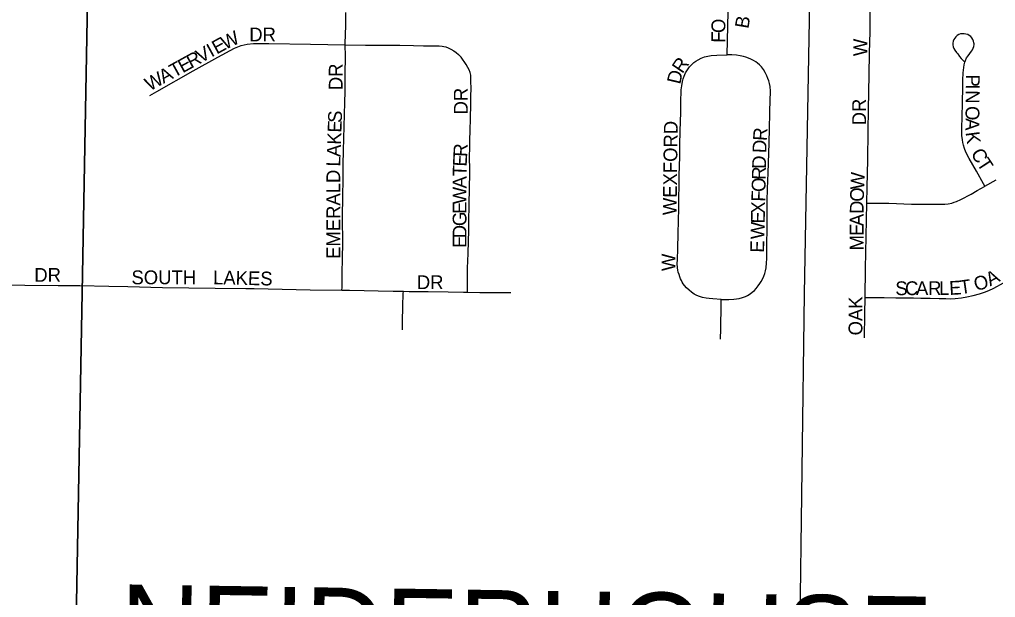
# Model space of a CAD drawing. Extents: x 1443599 to 1910620, y 1028088 to 1361369.
# Drawn here: x 1665076 to 1668612, y 1288005 to 1290099 of the extents above; entities that cross this region are included whole.
import ezdxf

# ---------------------------------------------------------------- set-up
doc = ezdxf.new("R2010")
doc.units = 0
for name, color, linetype in [('GM_X_Minor_River', 7, 'Continuous'), ('GM_X_Section', 7, 'Continuous'), ('GM_X_Township_Road_Text', 7, 'Continuous'), ('GM_X_Township_Subdivision', 7, 'Continuous'), ('GM_X_Township_Subdivision_Text', 7, 'Continuous')]:
    doc.layers.add(name, color=color, linetype=linetype)

msp = doc.modelspace()

# ---------------------------------------------------------------- linework, layer by layer
at = {"layer": 'GM_X_Minor_River'}
msp.add_lwpolyline([(1668231.9, 1299919.6), (1668194, 1298845.6), (1668148, 1297437.1), (1668122.9, 1296730), (1668077.1, 1295497.9), (1668047.2, 1294570.4), (1667992.6, 1292663.3), (1667961.7, 1291513.4), (1667938.1, 1290163.1), (1667918.4, 1289105.3), (1667901.8, 1287829), (1667895.8, 1286755), (1667898.9, 1286232), (1667886.7, 1284837.5), (1667879.2, 1283186.4), (1667872.3, 1282350.9)], dxfattribs=at)
at = {"layer": 'GM_X_Section'}
for points in [[(1659972.3, 1290315.2), (1665325.3, 1290300.7), (1665226.5, 1284945), (1659904.5, 1285013.3)], [(1665325.3, 1290300.7), (1670687.1, 1290213.8), (1670566.4, 1284868.4), (1665226.5, 1284945)]]:
    msp.add_lwpolyline(points, close=True, dxfattribs=at)
at = {"layer": 'GM_X_Township_Subdivision'}
for points in [[(1668145.5, 1289433.3), (1668146.8, 1289491.1), (1668149.3, 1289590.6), (1668151, 1289694.8), (1668152.3, 1289774.7), (1668153.9, 1289899), (1668155.2, 1289977.6), (1668157.4, 1290055.8), (1668158.2, 1290138.3), (1668161.2, 1290249.9), (1668161.6, 1290266)], [(1666256.4, 1290006.8), (1666256.3, 1290011.6), (1666258.2, 1290077.2), (1666258.2, 1290124.5)], [(1667639.5, 1289971.3), (1667643.4, 1290126.4)], [(1668573.3, 1289495.3), (1668568.8, 1289503.3), (1668542.8, 1289549.1), (1668516.6, 1289595.4), (1668504.9, 1289618.9), (1668499.8, 1289631.1), (1668495.8, 1289643.6), (1668493.5, 1289653.1), (1668492, 1289662.8), (1668490.7, 1289679.2), (1668490.2, 1289705.5), (1668491.5, 1289746), (1668493.1, 1289797.5), (1668493.2, 1289853.4), (1668493.4, 1289879.7), (1668494.8, 1289906), (1668496.8, 1289925.6), (1668498.2, 1289935.3), (1668500.7, 1289944.9), (1668502.9, 1289951), (1668507.4, 1289959.8), (1668512.8, 1289968), (1668524.7, 1289983.8), (1668528.2, 1289989.3), (1668531, 1289995.3), (1668533, 1290001.5), (1668534.3, 1290008), (1668534.4, 1290011.2), (1668534.2, 1290014.5), (1668532.9, 1290021), (1668530.5, 1290027), (1668526.9, 1290032.6), (1668522.5, 1290037.4), (1668517.2, 1290041.4), (1668511.4, 1290044.4), (1668505.2, 1290046.5), (1668498.7, 1290047.6), (1668492.1, 1290047.6), (1668485.6, 1290046.6), (1668479.4, 1290044.3), (1668473.7, 1290041.1), (1668468.7, 1290036.9), (1668464.4, 1290031.9), (1668461.2, 1290026.2), (1668458.9, 1290020), (1668457.8, 1290013.5), (1668457.7, 1290006.9), (1668458.8, 1290000.5), (1668461, 1289994.3), (1668464.2, 1289988.5), (1668470.6, 1289980), (1668475.1, 1289974.1), (1668481.9, 1289965.4), (1668488, 1289958.1), (1668498.8, 1289946.9)], [(1665548.1, 1289823.6), (1665573.9, 1289837.8), (1665704.7, 1289913.1), (1665793.9, 1289962.1), (1665854.4, 1289995.1), (1665878.8, 1290004.8), (1665901.1, 1290010.2), (1665923.9, 1290012.5), (1665940.2, 1290012.4)], [(1665940.2, 1290012.4), (1665979.7, 1290012.2), (1666130.7, 1290009.6), (1666256.4, 1290006.8)], [(1666244.2, 1289118.9), (1666244.4, 1289127.9), (1666245.2, 1289181.8), (1666246.2, 1289230.1), (1666246.8, 1289292.2), (1666245.9, 1289376.8), (1666247.3, 1289464.5), (1666248.9, 1289513.2), (1666249.1, 1289547.1), (1666249.2, 1289572.2), (1666250, 1289625), (1666254.5, 1289798.7), (1666255.7, 1289837.9), (1666255.5, 1289900.2), (1666256.7, 1289965.7), (1666256.4, 1290006.8)], [(1666256.4, 1290006.8), (1666329.7, 1290005.6), (1666388.6, 1290006), (1666454, 1290005.5), (1666503.2, 1290005.2), (1666539.2, 1290004.2), (1666549, 1290003.9), (1666568.9, 1290004.2), (1666581.9, 1290003.5), (1666591.2, 1290003.1), (1666596.4, 1290003.1), (1666607.3, 1290002.2), (1666612.9, 1290001.4), (1666620.2, 1289999.7), (1666629.4, 1289996.5), (1666638.2, 1289992.1), (1666649.5, 1289985.3), (1666657.5, 1289979.6), (1666665.9, 1289972.7), (1666675.9, 1289963.2)], [(1666698.9, 1289110.5), (1666699, 1289121), (1666699.4, 1289166.7), (1666699.5, 1289197.6), (1666701.4, 1289250.9), (1666702.8, 1289296.4), (1666704, 1289333.9), (1666703.4, 1289370), (1666704.7, 1289424.6), (1666705.3, 1289446.3), (1666705.9, 1289470.1), (1666706.7, 1289503.3), (1666707.3, 1289527.1), (1666707, 1289559.9), (1666706.5, 1289596), (1666707.7, 1289641.9), (1666707.8, 1289668.2), (1666708.4, 1289691.1), (1666709.6, 1289746.9), (1666711.1, 1289786.2), (1666711.5, 1289819), (1666712.5, 1289851.8), (1666711.6, 1289873.7), (1666711.6, 1289888.1), (1666710.7, 1289897.6), (1666708.3, 1289907.1), (1666704.9, 1289916.4), (1666700.7, 1289925.2), (1666694.2, 1289936.6), (1666675.9, 1289963.2)], [(1667618.2, 1289084), (1667587.8, 1289086.4), (1667574.8, 1289088.1), (1667563.9, 1289089.5), (1667550.6, 1289092.1), (1667539.2, 1289095.5), (1667529.5, 1289099), (1667520.9, 1289104.1), (1667511, 1289110.6), (1667501.9, 1289117.9), (1667492.8, 1289126.8), (1667485.7, 1289135.1), (1667481, 1289141.6), (1667477.4, 1289147.9), (1667474, 1289153.9), (1667471.1, 1289159.9), (1667468.4, 1289167.2), (1667465.4, 1289174.9), (1667462.8, 1289183), (1667460.8, 1289190.5), (1667460.1, 1289199.8), (1667459.3, 1289214.5), (1667459.7, 1289228.1), (1667461.2, 1289269.5), (1667462.4, 1289323.4), (1667464.5, 1289415.2), (1667466.5, 1289534.2), (1667467.9, 1289603.1), (1667468.9, 1289646.4), (1667470.2, 1289693.8), (1667471.1, 1289731.2), (1667471.8, 1289760.8), (1667472.4, 1289790.9), (1667472.3, 1289814.3), (1667473, 1289828.2), (1667473.7, 1289844.8), (1667475.2, 1289859.1), (1667477.9, 1289874.9), (1667480.5, 1289884.7), (1667483.9, 1289894.1), (1667489.2, 1289905.8), (1667495.9, 1289917), (1667503, 1289927.3), (1667511.7, 1289936.5), (1667518.8, 1289942.7), (1667526.4, 1289948.2), (1667534.5, 1289953.2), (1667545.8, 1289958.8), (1667557.6, 1289963.3), (1667569.3, 1289966), (1667582.5, 1289968.3), (1667602, 1289969.8), (1667639.5, 1289971.3)], [(1667618.2, 1289084), (1667646.4, 1289084.6), (1667663.8, 1289085.7), (1667674.2, 1289087.1), (1667683.3, 1289088.4), (1667695.1, 1289091.8), (1667705.9, 1289095.7), (1667713.3, 1289099.2), (1667723.3, 1289105.3), (1667730.2, 1289110.5), (1667738.9, 1289117.5), (1667745.4, 1289124.4), (1667752.8, 1289134), (1667758.4, 1289142.2), (1667763.2, 1289149.6), (1667768, 1289157.9), (1667773.2, 1289169.6), (1667776.7, 1289179.2), (1667778.8, 1289188.3), (1667781, 1289199.6), (1667782.3, 1289217.4), (1667783.1, 1289232.2), (1667783.7, 1289277.3), (1667784.9, 1289348.1), (1667784.9, 1289369.8), (1667785.1, 1289441.5), (1667786.5, 1289485.8), (1667788.2, 1289543.1), (1667791.5, 1289650.6), (1667796.1, 1289812.3), (1667796.9, 1289830.6), (1667796.5, 1289839), (1667795.1, 1289855.9), (1667793.3, 1289867.1), (1667790.5, 1289877), (1667787.2, 1289885.8), (1667783.7, 1289895.4), (1667777.7, 1289907.5), (1667771.1, 1289917.5), (1667764.2, 1289927.1), (1667757.4, 1289934.4), (1667749.8, 1289940.5), (1667743.3, 1289945.3), (1667735.5, 1289950.1), (1667725.1, 1289955.7), (1667717.3, 1289959.2), (1667708.1, 1289962.6), (1667698.6, 1289965.3), (1667686.7, 1289967.7), (1667673.8, 1289969.6), (1667656.8, 1289970.5), (1667639.5, 1289971.3)], [(1668145.5, 1289433.3), (1668154, 1289433.7), (1668225.7, 1289433), (1668307.6, 1289430.5), (1668350.1, 1289430.2), (1668386, 1289429.4), (1668415.7, 1289429.6), (1668428.5, 1289430.1), (1668441.1, 1289431.6), (1668453.5, 1289434.1), (1668462.5, 1289436.8), (1668471.4, 1289440.1), (1668485.9, 1289447), (1668523.6, 1289466.5), (1668546.2, 1289479.6), (1668571.7, 1289494.4), (1668573.3, 1289495.3)], [(1668573.3, 1289495.3), (1668615.1, 1289517.7)], [(1668140.4, 1289092), (1668140.8, 1289196.6), (1668143.4, 1289313), (1668145.5, 1289433.3)], [(1668140.4, 1289092), (1668209.1, 1289091.6), (1668251, 1289091), (1668294.5, 1289090.4), (1668314.9, 1289090), (1668341.8, 1289089.5), (1668375.2, 1289088.9), (1668407.8, 1289088.3), (1668432.4, 1289087.7), (1668449, 1289087.5), (1668465.5, 1289088.6), (1668488.6, 1289091.1), (1668508.3, 1289094.2), (1668531.1, 1289099), (1668553.6, 1289105.1), (1668572.5, 1289111.2), (1668588.1, 1289117.3), (1668606.1, 1289126), (1668641.1, 1289144.7), (1668718.2, 1289188.6), (1668826.8, 1289250), (1668898.4, 1289290.2), (1668904.3, 1289293.6)], [(1664732, 1289140.3), (1664733.6, 1289140.3), (1664910.9, 1289138.7), (1665019.2, 1289137.8), (1665094.7, 1289136.5), (1665216.2, 1289134.7), (1665294.2, 1289134.9), (1665399.8, 1289132.7), (1665468.5, 1289131.6)], [(1665468.5, 1289131.6), (1665594.6, 1289128.5), (1665784.7, 1289125.5), (1665896, 1289124.8), (1665926.7, 1289124.1)], [(1665926.7, 1289124.1), (1666128.6, 1289119.4), (1666244.2, 1289118.9)], [(1666244.2, 1289118.9), (1666271.2, 1289118), (1666324.8, 1289117), (1666375.8, 1289116.1), (1666429.3, 1289115.1), (1666466.7, 1289114.4)], [(1666464.1, 1288974.6), (1666464.1, 1289002.8), (1666465.3, 1289061.7), (1666466.4, 1289104.6), (1666466.7, 1289114.4)], [(1666466.7, 1289114.4), (1666488, 1289113.9), (1666557, 1289113.7), (1666629.1, 1289112.1), (1666685, 1289111.1), (1666698.9, 1289110.5)], [(1666698.9, 1289110.5), (1666743.9, 1289110.2), (1666774.1, 1289110), (1666790.2, 1289109.9), (1666812.9, 1289109.7), (1666829.2, 1289109.4), (1666842.8, 1289109.9), (1666856.2, 1289110.3)], [(1667615.6, 1288940.2), (1667616.5, 1288978), (1667617.2, 1289010.2), (1667617.7, 1289035.3), (1667618.2, 1289084)], [(1668137.4, 1288945.2), (1668138.7, 1289032.5), (1668140.4, 1289092)]]:
    msp.add_lwpolyline(points, dxfattribs=at)

# ---------------------------------------------------------------- texts
at = {"layer": 'GM_X_Township_Road_Text'}
msp.add_text('NEIDERHOUSE', height=300, rotation=359.1234, dxfattribs=at).set_placement((1665438.1, 1287752.5))
at = {"layer": 'GM_X_Township_Subdivision_Text'}
for s, rotation, p in [('O', 89.4186, (1667632.9, 1290049.9)), ('B', 80.6814, (1667716.7, 1290064)), ('W', 25.7229, (1665820.7, 1289988.4)), ('DR', 0, (1665908.4, 1290019.8)), ('E', 28.8102, (1665790.5, 1289971.8)), ('F', 89.4262, (1667632.6, 1290014.7)), ('W', 90, (1668147.4, 1289966.4)), ('V', 28.8136, (1665732.6, 1289940)), ('I', 28.7744, (1665771.2, 1289961.2)), ('E', 28.8132, (1665667, 1289903.9)), ('R', 28.781, (1665697.9, 1289920.9)), ('R', 56.0068, (1667477.6, 1289900.6)), ('A', 28.7744, (1665597.6, 1289865.8)), ('T', 28.8102, (1665636.2, 1289887)), ('DR', 90, (1666246.6, 1289843.2)), ('W', 28.8064, (1665547.5, 1289838.2)), ('D', 76.7482, (1667469.5, 1289862.2)), ('P', 269.4536, (1668505, 1289900.1)), ('DR', 90, (1666699.8, 1289755.2)), ('I', 269.4527, (1668504.7, 1289864.9)), ('DR', 90, (1668143, 1289715.6)), ('N', 269.4535, (1668504.5, 1289842.9)), ('O', 269.4636, (1668503.9, 1289785.7)), ('S', 87.8961, (1666243.4, 1289723.8)), ('A', 269.4535, (1668503.5, 1289741.7)), ('E', 87.9193, (1666242.1, 1289688.6)), ('WEXFORD', 89.2739, (1667456.6, 1289389.8)), ('R', 85.9646, (1667783, 1289657.9)), ('K', 87.9234, (1666240.5, 1289644.7)), ('K', 277.6451, (1668503.6, 1289689.9)), ('A', 87.9452, (1666238.9, 1289600.7)), ('R', 87.2309, (1666697.6, 1289600.5)), ('D', 87.9234, (1667781.5, 1289614.4)), ('L', 88.1691, (1666237.8, 1289565.6)), ('E', 87.4309, (1666696, 1289565.4)), ('D', 88.7104, (1667780.2, 1289557.4)), ('C', 298.6791, (1668521.3, 1289615.4)), ('T', 303.1096, (1668542.5, 1289577.1)), ('T', 89.153, (1666695.5, 1289530.6)), ('R', 88.7347, (1667779.3, 1289517.8)), ('EMERALD', 90, (1666237.8, 1289231.6)), ('A', 89.9781, (1666695.5, 1289486.8)), ('W', 87.7127, (1668136.1, 1289481.9)), ('W', 89.9832, (1666695.4, 1289429.6)), ('O', 88.7104, (1667778.3, 1289473.8)), ('F', 88.7265, (1667777.5, 1289438.6)), ('O', 88.0326, (1668134.6, 1289438)), ('E', 89.9956, (1666695.4, 1289394.4)), ('X', 88.7204, (1667776.5, 1289394.6)), ('D', 89.5409, (1668134.2, 1289394.3)), ('G', 89.9781, (1666695.4, 1289350.4)), ('E', 88.716, (1667775.8, 1289359.4)), ('A', 89.9812, (1668134.2, 1289350.4)), ('D', 89.9928, (1666695.4, 1289306.4)), ('W', 88.7238, (1667774.5, 1289302.2)), ('E', 89.9727, (1668134.2, 1289315.2)), ('E', 89.9727, (1666695.4, 1289271.2)), ('E', 88.716, (1667773.4, 1289253.8)), ('M', 89.9818, (1668134.2, 1289262.4)), ('W', 90, (1667452.2, 1289187.6)), ('DR', 0, (1665129.6, 1289148.6)), ('SOUTH', 0, (1665481.6, 1289139.8)), ('LAKES', 358.7234, (1665776.8, 1289139.8)), ('A', 28.1726, (1668593, 1289131.2)), ('DR', 0, (1666515.6, 1289122.2)), ('S', 0.1913, (1668249.2, 1289100.2)), ('C', 0.1943, (1668284.4, 1289100.3)), ('A', 0.1967, (1668324, 1289100.5)), ('R', 0.17, (1668368, 1289100.6)), ('L', 0.1972, (1668407.6, 1289100.7)), ('E', 3.2047, (1668445.7, 1289100.9)), ('T', 8.0633, (1668485.5, 1289103.4)), ('O', 18.4057, (1668542.8, 1289113.6)), ('OAK', 90, (1668129.8, 1288954.4))]:
    msp.add_text(s, height=50, rotation=rotation, dxfattribs=at).set_placement(p)

doc.saveas('drawing.dxf')
